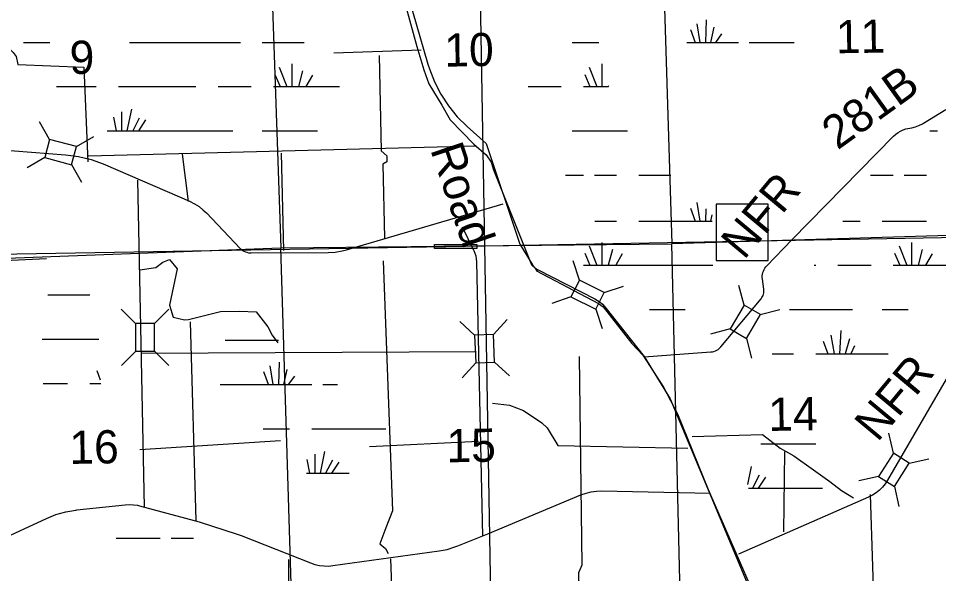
# Model space of a CAD drawing. Extents: x 2480962 to 2688785, y 277103 to 599240.
# Drawn here: x 2592084 to 2604558, y 546679 to 554198 of the extents above; entities that cross this region are included whole.
import ezdxf

# ---------------------------------------------------------------- set-up
doc = ezdxf.new("R2010")
doc.units = 0
for name, color, linetype in [('Divided_Highway', 7, 'Continuous'), ('Level 31', 7, 'Continuous'), ('Local Roads Improved', 7, 'Continuous'), ('Local Roads Related Text', 7, 'Continuous'), ('National Forest', 7, 'Continuous'), ('Section Lines', 7, 'Continuous'), ('Section Numbers', 7, 'Continuous'), ('Swamps', 7, 'Continuous'), ('Uninventoried Roads and Features', 7, 'Continuous')]:
    doc.layers.add(name, color=color, linetype=linetype)

msp = doc.modelspace()

# ---------------------------------------------------------------- linework, layer by layer
at = {"layer": 'Divided_Highway'}
for p, q in [((2598405.641, 551119.704), (2597607.113, 596575.587)), ((2598405.641, 551119.704), (2637768.303, 551833.559)), ((2559042.308, 550450.169), (2598405.641, 551119.704)), ((2599203.547, 505666.246), (2598405.641, 551119.704))]:
    msp.add_line(p, q, dxfattribs=at)
at = {"layer": 'Level 31'}
for points in [[(2601543.016, 550918.249), (2602245.551, 550918.249), (2602245.551, 551682.384), (2601543.016, 551682.384)], [(2597723.783, 551136.737), (2598297.282, 551136.737), (2598297.282, 551082.081), (2597723.783, 551082.081)]]:
    msp.add_lwpolyline(points, close=True, dxfattribs=at)
at = {"layer": 'Local Roads Improved'}
for p, q in [((2604355.55, 552780.125), (2604655.855, 552964.155)), ((2604141.259, 552707.101), (2604195.722, 552717.795)), ((2602573.134, 551204.012), (2603949.019, 552603.592)), ((2602225.661, 550842.384), (2602573.134, 551204.012)), ((2602189.284, 550532.215), (2602169.711, 550668.585)), ((2601607.984, 549750.057), (2602152.415, 550402.292)), ((2600566.151, 549616.119), (2601472.679, 549680.776)), ((2604740.079, 549450.517), (2603865.603, 547944.712)), ((2603606.074, 547714.171), (2601845.772, 546942.498))]:
    msp.add_line(p, q, dxfattribs=at)
for points in [[(2597337.891, 554359.875), (2597483.403, 553817.002), (2597578.546, 553503.59), (2597645.706, 553313.305), (2597824.798, 553022.28), (2597936.731, 552826.397), (2598255.739, 552496.196), (2598423.638, 552350.683), (2598490.798, 552249.944), (2598524.377, 552149.205), (2599039.268, 550861.979), (2599094.478, 550808.988), (2599106.427, 550778.029), (2599945.923, 550335.895), (2600013.082, 550291.122), (2600399.25, 549793.021), (2600550.359, 549636.316), (2600830.191, 549205.375), (2601020.476, 548841.594), (2601434.627, 547817.409), (2601820.795, 546927.544), (2602033.467, 546440.637)], [(2604195.722, 552717.795), (2604244.915, 552730.16), (2604292.547, 552747.6), (2604338.095, 552769.923), (2604355.55, 552780.125)], [(2603949.019, 552603.592), (2603977.53, 552629.708), (2604008.614, 552652.701), (2604041.932, 552672.318), (2604077.118, 552688.345), (2604113.787, 552700.606), (2604141.259, 552707.101)], [(2602169.711, 550668.585), (2602167.749, 550690.285), (2602168.066, 550712.071), (2602170.657, 550733.705), (2602175.497, 550754.949), (2602182.53, 550775.571), (2602191.681, 550795.345), (2602202.848, 550814.054), (2602215.909, 550831.494), (2602225.661, 550842.384)], [(2602152.415, 550402.292), (2602162.834, 550416.191), (2602171.742, 550431.105), (2602179.042, 550446.867), (2602184.655, 550463.305), (2602188.519, 550480.24), (2602190.592, 550497.487), (2602190.851, 550514.856), (2602189.293, 550532.156), (2602189.284, 550532.215)], [(2601472.679, 549680.776), (2601492.856, 549683.282), (2601512.66, 549687.883), (2601531.875, 549694.529), (2601550.291, 549703.148), (2601567.704, 549713.643), (2601583.925, 549725.901), (2601598.775, 549739.789), (2601607.984, 549750.057)], [(2603865.603, 547944.712), (2603833.866, 547896.113), (2603797.225, 547851.097), (2603756.078, 547810.159), (2603710.878, 547773.745), (2603662.119, 547742.255), (2603610.335, 547716.035), (2603606.074, 547714.171)]]:
    msp.add_lwpolyline(points, dxfattribs=at)
at = {"layer": 'National Forest'}
for p, q in [((2597375.347, 554474.469), (2597635.835, 553577.415)), ((2598168.067, 552732.944), (2598426.832, 552501.992)), ((2598426.832, 552501.992), (2598881.66, 551140.198)), ((2598881.66, 551140.198), (2599052.996, 550862.789)), ((2599129.996, 550791.888), (2599900.053, 550399.903)), ((2600032.693, 550290.761), (2600565.626, 549616.782)), ((2600565.626, 549616.782), (2600920.622, 549044.483)), ((2600920.622, 549044.483), (2602019.606, 546407.962))]:
    msp.add_line(p, q, dxfattribs=at)
for points in [[(2597635.835, 553577.415), (2597655.062, 553515.386), (2597723.635, 553339.057), (2597810.264, 553170.862), (2597913.999, 553012.645), (2598033.703, 552866.136), (2598168.067, 552732.944)], [(2599052.996, 550862.789), (2599064.548, 550846.105), (2599077.782, 550830.719), (2599092.552, 550816.801), (2599108.696, 550804.504), (2599126.037, 550793.961), (2599129.996, 550791.888)], [(2599900.053, 550399.903), (2599936.114, 550379.102), (2599969.802, 550354.646), (2600000.749, 550326.802), (2600028.617, 550295.876), (2600032.693, 550290.761)]]:
    msp.add_lwpolyline(points, dxfattribs=at)
at = {"layer": 'Section Lines'}
for p, q in [((2600778.953, 556460.812), (2600939.873, 551145.259)), ((2595460.704, 556328.426), (2595640.769, 551089.313)), ((2606267.485, 551304.4), (2600939.871, 551145.317)), ((2595640.769, 551089.313), (2600939.873, 551145.259)), ((2601066.712, 545884.71), (2600939.873, 551145.259)), ((2590387.59, 550892.921), (2595640.769, 551089.313)), ((2595806.664, 545728.782), (2595640.698, 551091.381))]:
    msp.add_line(p, q, dxfattribs=at)
at = {"layer": 'Swamps'}
for p, q in [((2602225.661, 550842.384), (2602573.134, 551204.012)), ((2602189.284, 550532.215), (2602169.711, 550668.585)), ((2601607.984, 549750.057), (2602152.415, 550402.292)), ((2595309.939, 549838.732), (2595609.939, 549838.736)), ((2600566.151, 549616.119), (2601472.679, 549680.776)), ((2595616.11, 549238.758), (2595621.837, 549542.471)), ((2595475.626, 549239.724), (2595409.555, 549412.517)), ((2595537.948, 549238.802), (2595498.554, 549492.035)), ((2595683.209, 549238.55), (2595726.094, 549444.401)), ((2595745.405, 549238.243), (2595829.183, 549351.944)), ((2595309.946, 549238.735), (2596059.946, 549238.745)), ((2596100.903, 548297.312), (2596100.905, 548038.751)), ((2596233.807, 548333.56), (2596174.87, 548038.857)), ((2595992.162, 548224.817), (2596029.373, 548038.772)), ((2596342.549, 548212.74), (2596248.543, 548038.153)), ((2596427.125, 548188.576), (2596327.807, 548039.596)), ((2594156.696, 547158.358), (2594456.696, 547158.362))]:
    msp.add_line(p, q, dxfattribs=at)
for points in [[(2601405.43, 554178.192), (2601397.938, 553873.811)], [(2601193.933, 554048.243), (2601256.937, 553873.805)], [(2601282.931, 554126.186), (2601319.937, 553873.808)], [(2601509.183, 554081.695), (2601464.688, 553873.814)], [(2601613.186, 553988.886), (2601531.688, 553873.817)], [(2592152.672, 553873.778), (2592511.538, 553873.783)], [(2593589.173, 553873.735), (2595092.175, 553873.756)], [(2595389.175, 553873.761), (2595956.925, 553873.769)], [(2599590.432, 553873.795), (2599954.183, 553873.811)], [(2601145.687, 553873.8), (2601256.937, 553873.805)], [(2601256.937, 553873.805), (2601319.937, 553873.808)], [(2601319.937, 553873.808), (2601397.938, 553873.811)], [(2601397.938, 553873.811), (2601464.688, 553873.814)], [(2601464.688, 553873.814), (2601531.688, 553873.817)], [(2601531.688, 553873.817), (2601843.439, 553873.831)], [(2601991.69, 553873.837), (2602600.442, 553873.864)], [(2595619.183, 553536.008), (2595723.19, 553276.193)], [(2595789.932, 553584.261), (2595789.94, 553276.194)], [(2599820.69, 553536.049), (2599924.447, 553276.236)], [(2599991.44, 553584.307), (2599991.447, 553276.239)], [(2595559.936, 553439.506), (2595630.439, 553276.192)], [(2595934.685, 553487.762), (2595879.19, 553276.195)], [(2596068.436, 553428.388), (2595979.19, 553276.197)], [(2599761.193, 553439.544), (2599831.697, 553276.232)], [(2592598.187, 553276.211), (2593139.937, 553276.219)], [(2593440.688, 553276.223), (2594490.939, 553276.238)], [(2594791.689, 553276.18), (2595240.689, 553276.186)], [(2595541.439, 553276.191), (2595630.439, 553276.192)], [(2595630.439, 553276.192), (2595723.19, 553276.193)], [(2595723.19, 553276.193), (2595789.94, 553276.194)], [(2595789.94, 553276.194), (2595879.19, 553276.195)], [(2595879.19, 553276.195), (2595979.19, 553276.197)], [(2595979.19, 553276.197), (2596435.69, 553276.203)], [(2598992.944, 553276.195), (2599441.945, 553276.215)], [(2599742.696, 553276.228), (2599831.697, 553276.232)], [(2599831.697, 553276.232), (2599924.447, 553276.236)], [(2599924.447, 553276.236), (2599991.447, 553276.239)], [(2599991.447, 553276.239), (2600080.448, 553276.242)], [(2600084.197, 553283.681), (2600080.448, 553276.242)], [(2600080.448, 553276.242), (2600084.198, 553276.243)], [(2593481.446, 552934.781), (2593481.452, 552674.963)], [(2593615.195, 552968.158), (2593555.702, 552674.964)], [(2593373.947, 552860.528), (2593410.952, 552674.962)], [(2593722.698, 552849.408), (2593633.702, 552674.966)], [(2593808.199, 552823.409), (2593711.702, 552674.967)], [(2593288.452, 552674.961), (2593410.952, 552674.962)], [(2593410.952, 552674.962), (2593481.452, 552674.963)], [(2593481.452, 552674.963), (2593555.702, 552674.964)], [(2593555.702, 552674.964), (2593633.702, 552674.966)], [(2593633.702, 552674.966), (2593711.702, 552674.967)], [(2593711.702, 552674.967), (2594988.203, 552674.923)], [(2595389.204, 552674.928), (2596138.954, 552674.939)], [(2599590.46, 552674.96), (2600340.213, 552674.993)], [(2604438.565, 552675.11), (2604541.477, 552675.114)], [(2599501.617, 552073.696), (2599742.725, 552073.706)], [(2599891.226, 552073.713), (2600191.727, 552073.726)], [(2600492.478, 552073.739), (2600926.729, 552073.758)], [(2603635.988, 552073.814), (2603943.989, 552073.827)], [(2604092.489, 552073.834), (2604392.99, 552073.847)], [(2601282.989, 551706.33), (2601319.995, 551453.952)], [(2601193.741, 551628.386), (2601256.995, 551453.949)], [(2601401.742, 551617.27), (2601397.996, 551453.955)], [(2601483.244, 551539.335), (2601464.746, 551453.958)], [(2599899.584, 551453.89), (2600191.742, 551453.903)], [(2600492.493, 551453.916), (2601256.995, 551453.949)], [(2601256.995, 551453.949), (2601319.995, 551453.952)], [(2601319.995, 551453.952), (2601397.996, 551453.955)], [(2601397.996, 551453.955), (2601464.746, 551453.958)], [(2601464.746, 551453.958), (2601486.996, 551453.959)], [(2603261.002, 551453.973), (2603495.002, 551453.983)], [(2603791.753, 551453.996), (2604393.005, 551454.022)], [(2599991.248, 551164.389), (2599991.252, 550856.389)], [(2604192.761, 551164.509), (2604192.764, 550856.51)], [(2599761.249, 551019.691), (2599831.751, 550856.382)], [(2599820.748, 551116.131), (2599924.501, 550856.386)], [(2600136, 551067.895), (2600080.502, 550856.393)], [(2603962.512, 551019.749), (2604033.014, 550856.503)], [(2604022.011, 551116.252), (2604125.764, 550856.507)], [(2604337.512, 551068.016), (2604281.764, 550856.514)], [(2600269.751, 551008.526), (2600180.752, 550856.398)], [(2604471.013, 551008.647), (2604382.015, 550856.456)], [(2599742.751, 550856.378), (2599831.751, 550856.382)], [(2599831.751, 550856.382), (2599924.501, 550856.386)], [(2599924.501, 550856.386), (2599991.252, 550856.389)], [(2599991.252, 550856.389), (2600080.502, 550856.393)], [(2600080.502, 550856.393), (2600180.752, 550856.398)], [(2600180.752, 550856.398), (2601498.256, 550856.392)], [(2602169.711, 550668.585), (2602167.749, 550690.285), (2602168.066, 550712.071), (2602170.657, 550733.705), (2602175.497, 550754.949), (2602182.53, 550775.571), (2602191.681, 550795.345), (2602202.848, 550814.054), (2602215.909, 550831.494), (2602225.661, 550842.384)], [(2602871.51, 550856.452), (2602893.76, 550856.453)], [(2603194.261, 550856.466), (2603643.512, 550856.486)], [(2603944.013, 550856.499), (2604033.014, 550856.503)], [(2604033.014, 550856.503), (2604125.764, 550856.507)], [(2604125.764, 550856.507), (2604192.764, 550856.51)], [(2604192.764, 550856.51), (2604281.764, 550856.514)], [(2604281.764, 550856.514), (2604382.015, 550856.456)], [(2604382.015, 550856.456), (2605744.019, 550856.516)], [(2602152.415, 550402.292), (2602162.834, 550416.191), (2602171.742, 550431.105), (2602179.042, 550446.867), (2602184.655, 550463.305), (2602188.519, 550480.24), (2602190.592, 550497.487), (2602190.851, 550514.856), (2602189.293, 550532.156), (2602189.284, 550532.215)], [(2592484.271, 550454.586), (2593050.115, 550454.594)], [(2600640.76, 550255.106), (2601123.261, 550255.127)], [(2602537.266, 550255.189), (2603391.018, 550255.226)], [(2603791.769, 550255.244), (2604144.52, 550255.259)], [(2603097.771, 549910.027), (2603142.274, 549653.967)], [(2603231.521, 549973.158), (2603212.774, 549653.97)], [(2592404.535, 549854.587), (2593175.78, 549854.598)], [(2594886.826, 549838.726), (2595309.939, 549838.732)], [(2602993.772, 549828.398), (2603057.024, 549653.963)], [(2603350.272, 549858.1), (2603290.774, 549653.973)], [(2603417.024, 549765.291), (2603368.775, 549653.976)], [(2601472.679, 549680.776), (2601492.856, 549683.282), (2601512.66, 549687.883), (2601531.875, 549694.529), (2601550.291, 549703.148), (2601567.704, 549713.643), (2601583.925, 549725.901), (2601598.775, 549739.789), (2601607.984, 549750.057)], [(2602299.771, 549653.93), (2602593.022, 549653.943)], [(2602893.773, 549653.956), (2603057.024, 549653.963)], [(2603057.024, 549653.963), (2603142.274, 549653.967)], [(2603142.274, 549653.967), (2603212.774, 549653.97)], [(2603212.774, 549653.97), (2603290.774, 549653.973)], [(2603290.774, 549653.973), (2603368.775, 549653.976)], [(2603368.775, 549653.976), (2603873.526, 549653.998)], [(2593198.283, 549300.132), (2593150.09, 549426.637)], [(2592419.491, 549254.59), (2592750.128, 549254.595)], [(2593050.128, 549254.599), (2593200.131, 549254.601)], [(2594820.662, 549238.728), (2595309.946, 549238.735)], [(2596209.946, 549238.748), (2596410.332, 549238.75)], [(2595403.903, 548638.738), (2595759.953, 548638.744)], [(2596059.953, 548638.748), (2597062.715, 548638.762)], [(2602147.784, 548436.615), (2602893.786, 548436.584)], [(2595987.143, 548038.749), (2596566.335, 548038.758)], [(2602017.787, 548128.547), (2601969.54, 547883.608)], [(2602125.289, 548009.802), (2602036.29, 547835.361)], [(2602210.789, 547983.805), (2602114.291, 547835.365)], [(2601980.54, 547835.359), (2602036.29, 547835.361)], [(2602036.29, 547835.361), (2602114.291, 547835.365)], [(2602114.291, 547835.365), (2602982.793, 547835.339)], [(2593407.588, 547158.347), (2594006.696, 547158.355)], [(2593431.487, 547158.479), (2593432.279, 547160.238)]]:
    msp.add_lwpolyline(points, dxfattribs=at)
at = {"layer": 'Uninventoried Roads and Features'}
for p, q in [((2597543.846, 553767), (2596360.961, 553726.828)), ((2592507.216, 552560.247), (2592369.656, 552798.318)), ((2592507.216, 552560.247), (2592441.044, 552312.947)), ((2592869.472, 552463.315), (2592507.216, 552560.247)), ((2592869.472, 552463.315), (2593107.543, 552600.875)), ((2591519.735, 552442.203), (2592722.456, 552350.739)), ((2592803.3, 552216.015), (2592869.472, 552463.315)), ((2593035.389, 552337.503), (2598286.554, 552471.619)), ((2592441.044, 552312.947), (2592202.973, 552175.386)), ((2592441.044, 552312.947), (2592803.3, 552216.015)), ((2594303.657, 552360.967), (2594385.578, 551717.922)), ((2595647.552, 552371.291), (2595679.239, 551056.018)), ((2592802.351, 552217.658), (2592939.911, 551979.587)), ((2593264.186, 552216.526), (2594404.186, 551721.295)), ((2593793.658, 547579.173), (2593703.074, 552008.097)), ((2596531.175, 551065.295), (2598657.487, 551685.143)), ((2594631.778, 551562.916), (2595091.255, 551084.003)), ((2598259.423, 551056.863), (2598102.948, 551372.712)), ((2595237.799, 551022.075), (2596281.37, 551028.806)), ((2588626.867, 550779.877), (2592463.059, 550945.059)), ((2598378.233, 547187.629), (2598297.211, 550903.038)), ((2599689.101, 550654.55), (2599602.145, 550915.393)), ((2599689.101, 550654.55), (2599574.62, 550425.574)), ((2600024.516, 550486.854), (2599689.101, 550654.55)), ((2600024.516, 550486.854), (2600285.359, 550573.81)), ((2601920.447, 550315.994), (2601849.931, 550581.755)), ((2599574.62, 550425.574), (2599313.777, 550338.618)), ((2599574.62, 550425.574), (2599910.035, 550257.878)), ((2599910.035, 550257.878), (2600024.516, 550486.854)), ((2601920.446, 550315.994), (2601732.154, 549991.693)), ((2602141.836, 550187.453), (2601920.446, 550315.994)), ((2593672.23, 550065.799), (2593477.805, 550260.22)), ((2593928.23, 550065.801), (2594122.651, 550260.226)), ((2599909.435, 550259.678), (2599996.391, 549998.835)), ((2601953.544, 549863.152), (2602141.836, 550187.453)), ((2602140.002, 550186.966), (2602405.762, 550257.482)), ((2593928.23, 550065.801), (2593672.23, 550065.799)), ((2593672.23, 550065.799), (2593672.234, 549690.799)), ((2593928.234, 549690.801), (2593928.23, 550065.801)), ((2594412.75, 550087.219), (2594490.96, 547397.81)), ((2598268.331, 549907.183), (2598066.061, 550093.429)), ((2598524.114, 549917.733), (2598710.36, 550120.004)), ((2598524.114, 549917.733), (2598268.331, 549907.183)), ((2598268.331, 549907.183), (2598283.786, 549532.501)), ((2598539.569, 549543.051), (2598524.114, 549917.733)), ((2601732.154, 549991.693), (2601466.393, 549921.177)), ((2601732.154, 549991.693), (2601953.544, 549863.152)), ((2601953.544, 549863.152), (2602024.059, 549597.391)), ((2593673.576, 549692.141), (2593479.154, 549497.716)), ((2593672.234, 549690.799), (2593928.234, 549690.801)), ((2593747.93, 549663.717), (2598287.189, 549687.591)), ((2593928.234, 549690.801), (2594122.658, 549496.38)), ((2598285.071, 549533.897), (2598098.825, 549331.626)), ((2598283.786, 549532.501), (2598539.569, 549543.051)), ((2598539.568, 549543.051), (2598741.839, 549356.805)), ((2603944.915, 548311.34), (2603884.683, 548579.617)), ((2593730.213, 548358.337), (2595635.824, 548480.234)), ((2596844.506, 548398.018), (2598319.467, 548470.152)), ((2602468.3, 548325.575), (2602455.309, 547243.837)), ((2603944.915, 548311.34), (2603744.278, 547994.528)), ((2604161.192, 548174.372), (2603944.915, 548311.34)), ((2603960.555, 547857.56), (2604161.192, 548174.372)), ((2604159.34, 548173.956), (2604427.618, 548234.188)), ((2603744.278, 547994.528), (2603476.001, 547934.296)), ((2603744.278, 547994.528), (2603960.555, 547857.56)), ((2599989.433, 547798.095), (2601467.582, 547769.331)), ((2603960.555, 547857.56), (2604020.788, 547589.283)), ((2598445.621, 547218.864), (2599710.4, 547745.172)), ((2592875.472, 547540.707), (2593531.152, 547611.694)), ((2593725.094, 547596.882), (2594532.927, 547381.717)), ((2590988.551, 546742.978), (2592464.411, 547426.584)), ((2595101.534, 547194.521), (2596044.128, 546822.645)), ((2598039.975, 547053.855), (2598445.621, 547218.864)), ((2596347.98, 546786.315), (2597785.809, 546985.681)), ((2597396.358, 538923.512), (2597132.823, 546879.185))]:
    msp.add_line(p, q, dxfattribs=at)
for points in [[(2590032.82, 553557.722), (2591426.507, 553579.238), (2591408.879, 553771.978), (2591454.848, 553904.82), (2591499.087, 553969.961), (2591569.466, 554001.113), (2591650.145, 554011.321), (2591722.89, 553967.166), (2591805.39, 553919.445), (2591870.974, 553857.675), (2591957.995, 553788.832), (2592011.654, 553738.293), (2592051.949, 553683.479), (2592076.6, 553574.066), (2592970.675, 553537.725), (2593024.451, 552255.988)], [(2596973.249, 553697.301), (2597002.341, 552403.209), (2597079.606, 552337.932), (2597076.435, 552254.724), (2597025.385, 552222.233), (2597045.315, 551219.715)], [(2592722.456, 552350.739), (2592896.779, 552328.257), (2593067.796, 552287.676), (2593233.635, 552229.441), (2593264.186, 552216.526)], [(2594404.186, 551721.295), (2594470.17, 551688.425), (2594532.356, 551648.837), (2594590.064, 551602.966), (2594631.778, 551562.916)], [(2595091.255, 551084.003), (2595106.617, 551069.584), (2595123.401, 551056.849), (2595141.425, 551045.94), (2595160.492, 551036.974), (2595180.391, 551030.049), (2595200.904, 551025.244), (2595221.807, 551022.608), (2595237.799, 551022.075)], [(2596281.37, 551028.806), (2596376.84, 551034.426), (2596471.201, 551049.997), (2596531.175, 551065.295)], [(2598297.211, 550903.038), (2598294.385, 550941.077), (2598287.597, 550978.613), (2598276.924, 551015.234), (2598262.482, 551050.537), (2598259.423, 551056.863)], [(2593731.255, 550790.759), (2593948.35, 550822.436), (2594042.977, 550897.821), (2594132.724, 550934.492), (2594237.906, 550805.473), (2594133.697, 550314.829), (2594179.871, 550153.659), (2594335.003, 550114.511), (2594390.744, 550121.497), (2594590.138, 550168.238), (2594823.897, 550229.229), (2595086.028, 550230.983), (2595307.832, 550226.081), (2595464.912, 550020.955), (2595521.564, 549906.34), (2595599.097, 549805.685)], [(2597026.745, 550913.471), (2597153.928, 547530.14), (2597066.803, 547298.547), (2596985.1, 547082.515), (2597061.775, 547018.521), (2597098.078, 546949.801)], [(2599683.848, 549617.741), (2599720.183, 546793.499), (2599678.652, 546690.089), (2599677.738, 546581.926), (2599754.101, 546468.012), (2599778.39, 546354.7), (2599742.927, 545886.472)], [(2598509.508, 548987.155), (2598741.65, 548958.33), (2598930.634, 548885.918), (2599178.062, 548720.376), (2599253.111, 548654.707), (2599396.569, 548413.127), (2601157.8, 548377.042)], [(2601217.074, 548536.906), (2602168.784, 548563.165), (2602409.084, 548376.2), (2602596.928, 548274.792), (2602860.505, 548082.628), (2603082.625, 547926.095), (2603242.095, 547804.651), (2603404.893, 547702.603)], [(2599710.4, 547745.172), (2599778.567, 547769.437), (2599848.896, 547786.444), (2599920.618, 547796.005), (2599989.433, 547798.095)], [(2602384.253, 545461.562), (2602435.835, 544841.072), (2603127.883, 544773.794), (2603211.112, 544690.953), (2603293.973, 544621.622), (2603532.772, 544631.588), (2603619.471, 544633.804), (2603693.77, 544666.601), (2603720.832, 544734.881), (2603731.904, 544823.993), (2603636.862, 547751.017)], [(2592464.411, 547426.584), (2592592.138, 547477.809), (2592724.518, 547515.402), (2592860.104, 547538.95), (2592875.472, 547540.707)], [(2593531.152, 547611.694), (2593586.682, 547614.779), (2593642.229, 547612.041), (2593697.187, 547603.513), (2593725.094, 547596.882)], [(2594532.927, 547381.717), (2595049.542, 547214.711), (2595101.534, 547194.521)], [(2597785.809, 546985.681), (2597894.909, 547006.679), (2598001.216, 547038.965), (2598039.975, 547053.855)], [(2595746.656, 546870.661), (2595744.167, 545986.449), (2595666.881, 545911.436), (2595642.474, 545800.876), (2595742.901, 545710.364), (2595801.606, 545673.012), (2595846.166, 544424.948), (2598467.6, 544519.71), (2598669.502, 542394.722), (2598677.735, 542124.632), (2598606.17, 541804.568), (2598579.316, 541551.1), (2598668.374, 541369.614), (2598682.974, 541074.565), (2598728.328, 538471.323)], [(2596044.128, 546822.645), (2596103.92, 546802.603), (2596165.48, 546788.921), (2596228.134, 546781.749), (2596291.193, 546781.165), (2596347.98, 546786.315)]]:
    msp.add_lwpolyline(points, dxfattribs=at)

# ---------------------------------------------------------------- texts
at = {"layer": 'Local Roads Related Text'}
for s, rotation, p in [('281B', 35.7382778, (2603188.867, 552408.5)), ('Road', 288.6226167, (2597664.044, 552424.122)), ('NFR', 50.2050861, (2601920.763, 550917.052)), ('NFR', 50.2043361, (2603730.742, 548448.53))]:
    msp.add_text(s, height=450, rotation=rotation, dxfattribs=at).set_placement(p)
at = {"layer": 'Section Numbers'}
for s, rotation, p in [('11', 0.8236972, (2603169.554, 553725.92)), ('10', 0.8225444, (2597860.584, 553544.607)), ('9', 0.8220028, (2592780.835, 553444.469)), ('14', 0.8236111, (2602253.232, 548610.266)), ('15', 0.8223111, (2597889.917, 548185.45)), ('16', 0.8219944, (2592777.709, 548163.429))]:
    msp.add_text(s, height=450, rotation=rotation, dxfattribs=at).set_placement(p)

doc.saveas('drawing.dxf')
